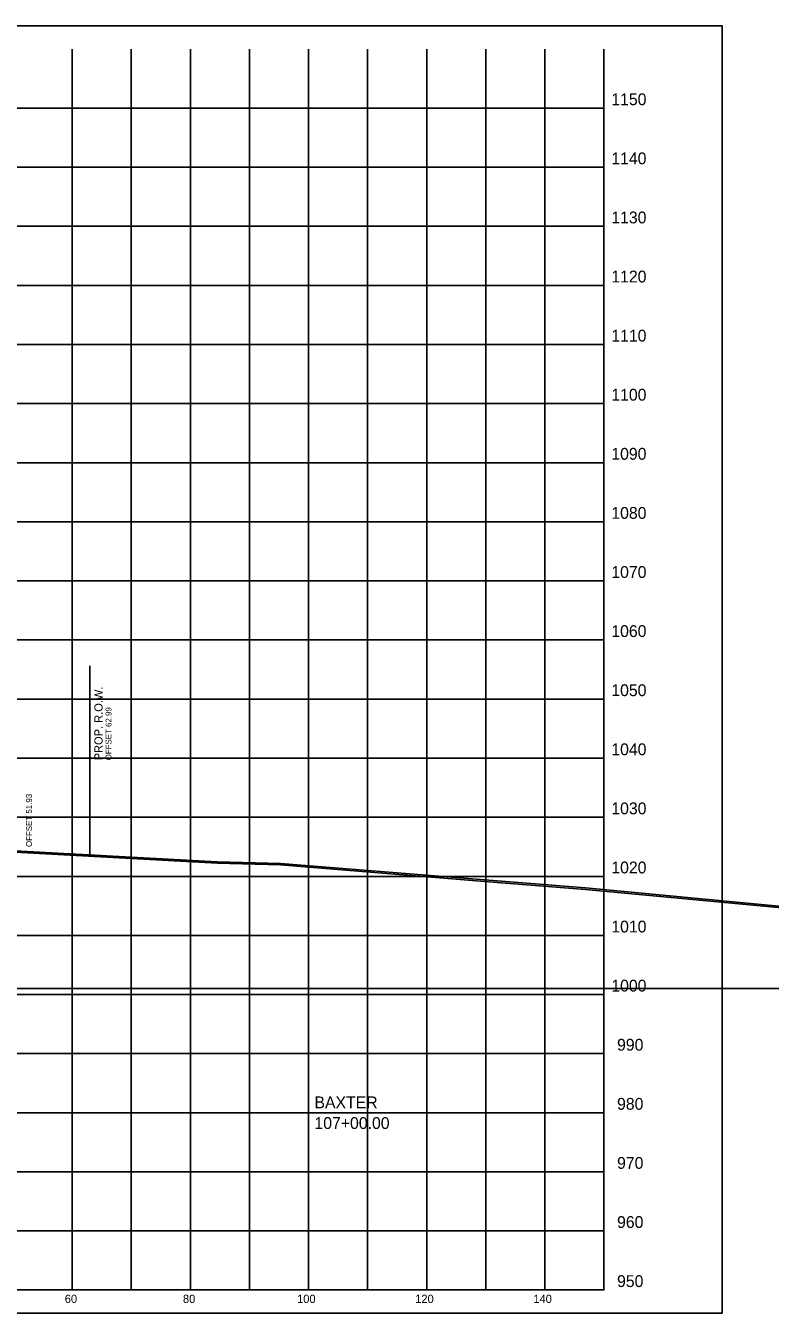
# Model space of a CAD drawing. Extents: x 5868 to 6683, y 2883 to 19120.
# Drawn here: x 6245.9 to 6371.9, y 9890.1 to 10108 of the extents above; entities that cross this region are included whole.
import ezdxf

# ---------------------------------------------------------------- set-up
doc = ezdxf.new("R2010")
doc.units = 0
for name, color, linetype in [('DESIGN - ROW - Right-of-Way and Easement Labels', 7, 'Continuous'), ('DESIGN - ROW - Right-of-Way Linework', 7, 'Continuous'), ('DESIGN - SHEET - Corner Text', 7, 'Continuous'), ('DESIGN - SHEET - Light Grid', 7, 'Continuous'), ('DESIGN - SHEET - Linework', 7, 'Continuous'), ('DESIGN - SHEET - Plot Shape', 7, 'Continuous'), ('DESIGN - TYPICAL - Slope Tie Text', 7, 'Continuous'), ('DESIGN - TYPICAL - Warning Text', 7, 'Continuous'), ('SURVEY - GROUND - Bottom of Topsoil Layer', 7, 'Continuous'), ('SURVEY - GROUND - Top of Ground', 7, 'Continuous')]:
    doc.layers.add(name, color=color, linetype=linetype)

msp = doc.modelspace()

# ---------------------------------------------------------------- linework, layer by layer
at = {"layer": 'DESIGN - ROW - Right-of-Way Linework'}
msp.add_line((6256.77, 9967.7), (6256.77, 9999.7), dxfattribs=at)
at = {"layer": 'DESIGN - SHEET - Light Grid'}
msp.add_line((6193.78, 9945.07), (6493.78, 9945.07), dxfattribs=at)
at = {"layer": 'DESIGN - SHEET - Linework'}
for p, q in [((6253.78, 9894.07), (6253.78, 10104.07)), ((6263.78, 9894.07), (6263.78, 10104.07)), ((6273.78, 9894.07), (6273.78, 10104.07)), ((6283.78, 9894.07), (6283.78, 10104.07)), ((6293.78, 9894.07), (6293.78, 10104.07)), ((6303.78, 9894.07), (6303.78, 10104.07)), ((6313.78, 9894.07), (6313.78, 10104.07)), ((6323.78, 9894.07), (6323.78, 10104.07)), ((6333.78, 9894.07), (6333.78, 10104.07)), ((6043.78, 10094.07), (6343.78, 10094.07)), ((6043.78, 10084.07), (6343.78, 10084.07)), ((6043.78, 10074.07), (6343.78, 10074.07)), ((6043.78, 10064.07), (6343.78, 10064.07)), ((6043.78, 10054.07), (6343.78, 10054.07)), ((6043.78, 10044.07), (6343.78, 10044.07)), ((6043.78, 10034.07), (6343.78, 10034.07)), ((6043.78, 10024.07), (6343.78, 10024.07)), ((6043.78, 10014.07), (6343.78, 10014.07)), ((6043.78, 10004.07), (6343.78, 10004.07)), ((6043.78, 9994.07), (6343.78, 9994.07)), ((6043.78, 9984.07), (6343.78, 9984.07)), ((6043.78, 9974.07), (6343.78, 9974.07)), ((6043.78, 9964.07), (6343.78, 9964.07)), ((6043.78, 9954.07), (6343.78, 9954.07)), ((6043.78, 9944.07), (6343.78, 9944.07)), ((6043.78, 9934.07), (6343.78, 9934.07)), ((6043.78, 9924.07), (6343.78, 9924.07)), ((6043.78, 9914.07), (6343.78, 9914.07)), ((6043.78, 9904.07), (6343.78, 9904.07))]:
    msp.add_line(p, q, dxfattribs=at)
msp.add_lwpolyline([(6043.78, 10104.07), (6043.78, 9894.07), (6343.78, 9894.07), (6343.78, 10104.07)], dxfattribs=at)
at = {"layer": 'DESIGN - SHEET - Plot Shape'}
msp.add_lwpolyline([(6023.78, 10108.01), (6363.78, 10108.01), (6363.78, 9890.13), (6023.78, 9890.13)], close=True, dxfattribs=at)
at = {"layer": 'SURVEY - GROUND - Bottom of Topsoil Layer'}
for p, q in [((6243.05, 9968.19), (6278.31, 9966.29)), ((6278.31, 9966.29), (6289.02, 9966.01)), ((6289.02, 9966.01), (6324.3, 9963.15)), ((6324.3, 9963.15), (6340.68, 9961.86)), ((6340.68, 9961.86), (6382.32, 9957.93))]:
    msp.add_line(p, q, dxfattribs=at)
at = {"layer": 'SURVEY - GROUND - Top of Ground'}
msp.add_lwpolyline([(6040.29, 9964.19), (6058.02, 9964.39), (6093.02, 9965.09), (6126.53, 9965.52), (6149.51, 9966.17), (6162.36, 9966.85), (6177.05, 9967.27), (6181.36, 9967.72), (6183.6, 9967.99), (6185.65, 9968.05), (6193.78, 9968.08), (6196.27, 9968.09), (6202.51, 9967.96), (6206.45, 9967.87), (6212.08, 9965.9), (6213.02, 9965.57), (6224.25, 9968.93), (6243.05, 9968.44), (6278.31, 9966.54), (6289.02, 9966.26), (6324.3, 9963.4), (6340.68, 9962.11), (6382.32, 9958.18)], dxfattribs=at)

# ---------------------------------------------------------------- texts
at = {"layer": 'DESIGN - ROW - Right-of-Way and Easement Labels'}
for s, height, p in [('PROP. R.O.W.', 1.4, (6258.92, 9983.7)), ('OFFSET 62.99', 1, (6260.42, 9983.7))]:
    msp.add_text(s, height=height, rotation=90, dxfattribs=at).set_placement(p)
at = {"layer": 'DESIGN - SHEET - Corner Text'}
for s, height, p in [('1150', 2, (6345.03, 10094.57)), ('1140', 2, (6345.03, 10084.57)), ('1130', 2, (6345.03, 10074.57)), ('1120', 2, (6345.03, 10064.57)), ('1110', 2, (6345.03, 10054.57)), ('1100', 2, (6345.03, 10044.57)), ('1090', 2, (6345.03, 10034.57)), ('1080', 2, (6345.03, 10024.57)), ('1070', 2, (6345.03, 10014.57)), ('1060', 2, (6345.03, 10004.57)), ('1050', 2, (6345.03, 9994.57)), ('1040', 2, (6345.03, 9984.57)), ('1030', 2, (6345.03, 9974.57)), ('1020', 2, (6345.03, 9964.57)), ('1010', 2, (6345.03, 9954.57)), ('1000', 2, (6345.03, 9944.57)), ('990', 2, (6346, 9934.57)), ('980', 2, (6346, 9924.57)), ('970', 2, (6346, 9914.57)), ('960', 2, (6346, 9904.57)), ('950', 2, (6346, 9894.57)), ('60', 1.4, (6252.52, 9891.87)), ('80', 1.4, (6272.52, 9891.87)), ('100', 1.4, (6291.84, 9891.87)), ('120', 1.4, (6311.84, 9891.87)), ('140', 1.4, (6331.84, 9891.87))]:
    msp.add_text(s, height=height, dxfattribs=at).set_placement(p)
at = {"layer": 'DESIGN - TYPICAL - Slope Tie Text'}
msp.add_text('OFFSET 51.93', height=1, rotation=90, dxfattribs=at).set_placement((6246.96, 9969.04))
at = {"layer": 'DESIGN - TYPICAL - Warning Text'}
for s, p in [('BAXTER', (6294.78, 9924.82)), ('107+00.00', (6294.78, 9921.32))]:
    msp.add_text(s, height=2, dxfattribs=at).set_placement(p)

doc.saveas('drawing.dxf')
